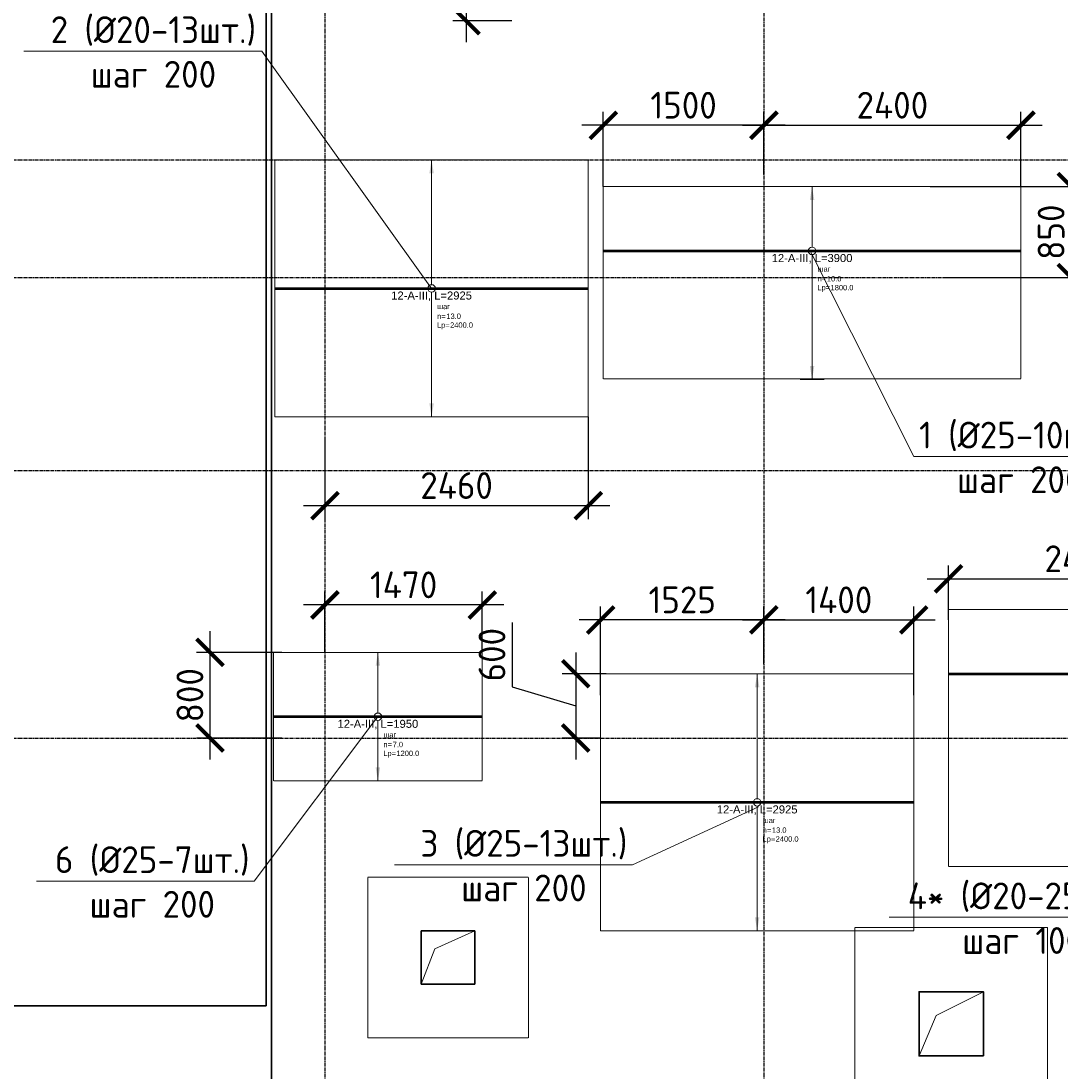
# Model space of a CAD drawing. Header units: millimetres. Extents: x -93479 to 1057970, y -66333 to 172656.
# Tile 310 of 473: x 542930 to 552643, y 37192 to 46999. Entities that reach past the tile are written whole.
import ezdxf
from ezdxf import colors
from ezdxf.entities.mleader import LeaderData, LeaderLine
from ezdxf.enums import TextEntityAlignment as Align
from ezdxf.math import Vec2, Vec3

# ---------------------------------------------------------------- set-up
doc = ezdxf.new("R2010")
doc.units = ezdxf.units.MM
doc.set_wipeout_variables(frame=1)
for name, pattern in [('01 Штриховая _4 мм_', [6, 3.5, -2.5]), ('______5', [1100, 800, -100, 100, -100]), ('GOST2.303 4', [7, 5, -2, 0]), ('HIDDEN2', [4.7625, 3.175, -1.5875]), ('осевая', [50.8, 31.75, -6.35, 6.35, -6.35])]:
    doc.linetypes.add(name, pattern=pattern)
for name, color, linetype, lineweight in [('0 Фундамент', 5, 'Continuous', 30), ('АрмСтер', 2, 'Continuous', 50), ('контур распр. стерхней', 2, 'GOST2.303 4', 20), ('Оси', 40, '______5', 18), ('подоснова', 151, 'Continuous', 5), ('РАЗМЕРЫ', 7, 'Continuous', 9)]:
    doc.layers.add(name, color=color, linetype=linetype, lineweight=lineweight)
doc.layers.add('АрмСтер_атрибуты', color=2, linetype='Continuous', lineweight=0, plot=False)
doc.styles.add('GOST-2.304_Type-B', font='GOST_Common.ttf')
doc.styles.get("Standard").update_dxf_attribs({"font": 'arial.ttf'})
doc.styles.add('Аннотативный', font='arial.ttf')
doc.dimstyles.new('СПДС', dxfattribs={"dimscale": 100, "dimtxt": 2.5, "dimasz": 2.5, "dimexe": 1.25, "dimexo": 0, "dimtad": 1, "dimdec": 0, "dimtxsty": 'GOST-2.304_Type-B', "dimblk": 'ARCHTICK', "dimcen": 2.5, "dimdle": 2, "dimadec": 0, "dimazin": 2, "dimtfac": 0.75, "dimtdec": 0, "dimtmove": 1, "dimatfit": 3, "dimfxl": 1, "dimtolj": 1, "dimarcsym": 1})

# ---------------------------------------------------------------- blocks, each defined once
blk = doc.blocks.new('оси')
at = {"layer": 'Оси', "color": 7, "linetype": 'осевая', "lineweight": 25, "transparency": 33554687}
for p, q in [((8813.5, 151.4), (8813.5, -36280.2)), ((4213.5, -358.8), (4213.5, -35832.1)), ((4713.5, -358.8), (4713.5, -35832.1)), ((-11815.1, -9706.9), (53620.6, -9706.9)), ((-11815.1, -10806.9), (53620.6, -10806.9)), ((-11815.1, -12606.9), (53620.6, -12606.9)), ((-11815.1, -15106.9), (53620.6, -15106.9))]:
    blk.add_line(p, q, dxfattribs=at)
blk = doc.blocks.new('*U529')
at = {"layer": 'РАЗМЕРЫ'}
for p, q in [((112.5, 600), (-112.5, 600)), ((112.5, -1200), (-112.5, -1200))]:
    blk.add_line(p, q, dxfattribs=at)
at = {"layer": 'РАЗМЕРЫ', "ltscale": 15}
blk.add_line((0, -1200), (0, 600), dxfattribs=at)
at = {"layer": 'РАЗМЕРЫ'}
for points in [[(0, 600), (20.9, 474.8), (-20.9, 474.8)], [(0, -1200), (20.9, -1074.8), (-20.9, -1074.8)]]:
    blk.add_solid(points, dxfattribs=at)
at = {"layer": 'АрмСтер_атрибуты', "color": 215, "ltscale": 15, "style": 'Аннотативный'}
for s, p in [('шаг', (51.4, -194.2)), ('n=', (51.4, -285.1)), ('Lр=', (50.2, -367.8))]:
    blk.add_text(s, height=50, dxfattribs=at).set_placement(p)
at = {"layer": 'АрмСтер_атрибуты', "style": 'Аннотативный', "flags": 8}
blk.add_attdef('ПОЗ', (110, 29.6), '', height=75, dxfattribs=at)
at = {"layer": 'АрмСтер_атрибуты', "color": 215, "style": 'Аннотативный'}
for tag, p, flags in [('ШАГ', (190.9, -194.2), 10), ('КОЛ', (138, -285.1), 8), ('ШИРИНА', (172.9, -367.8), 8)]:
    blk.add_attdef(tag, p, '', height=50, dxfattribs=dict(at, flags=flags))
at = {"layer": 'АрмСтер_атрибуты', "flags": 9}
for tag, p in [('МАССА', (-1521, -1010.5)), ('ОБОЗНАЧЕНИЕ', (-1521, -1124.4))]:
    blk.add_attdef(tag, p, '', height=75, dxfattribs=at)
at = {"linetype": 'Continuous', "lineweight": 0}
blk.add_wipeout([(35, 0), (28.3, 20.6), (10.8, 33.3), (-10.8, 33.3), (-28.3, 20.6), (-35, 0), (-28.3, -20.6), (-10.8, -33.3), (10.8, -33.3), (28.3, -20.6)], dxfattribs=at)
at = {"color": 0, "linetype": 'ByBlock', "lineweight": -2, "ltscale": 100}
blk.add_line((-1950, 0), (1950, 0), dxfattribs=at)
at = {"layer": 'РАЗМЕРЫ'}
blk.add_circle((0, 0), 35, dxfattribs=at)
at = {"layer": 'АрмСтер_атрибуты', "style": 'Аннотативный', "flags": 8}
blk.add_attdef('НАИМЕНОВАНИЕ', text='', height=75, dxfattribs=at).set_placement((0, -29.3), align=Align.TOP_CENTER)
blk = doc.blocks.new('_None')
blk = doc.blocks.new('*U532')
at = {"layer": 'РАЗМЕРЫ'}
for p, q in [((112.5, 1200), (-112.5, 1200)), ((112.5, -1200), (-112.5, -1200))]:
    blk.add_line(p, q, dxfattribs=at)
at = {"layer": 'РАЗМЕРЫ', "ltscale": 15}
blk.add_line((0, -1200), (0, 1200), dxfattribs=at)
at = {"layer": 'РАЗМЕРЫ'}
for points in [[(0, 1200), (20.9, 1074.8), (-20.9, 1074.8)], [(0, -1200), (20.9, -1074.8), (-20.9, -1074.8)]]:
    blk.add_solid(points, dxfattribs=at)
at = {"layer": 'АрмСтер_атрибуты', "color": 215, "ltscale": 15, "style": 'Аннотативный'}
for s, p in [('шаг', (51.4, -194.2)), ('n=', (51.4, -285.1)), ('Lр=', (50.2, -367.8))]:
    blk.add_text(s, height=50, dxfattribs=at).set_placement(p)
at = {"layer": 'АрмСтер_атрибуты', "style": 'Аннотативный', "flags": 8}
blk.add_attdef('ПОЗ', (110, 29.6), '', height=75, dxfattribs=at)
at = {"layer": 'АрмСтер_атрибуты', "flags": 9}
for tag, p in [('МАССА', (-1033.5, -10.5)), ('ОБОЗНАЧЕНИЕ', (-1033.5, -124.4))]:
    blk.add_attdef(tag, p, '', height=75, dxfattribs=at)
at = {"layer": 'АрмСтер_атрибуты', "color": 215, "style": 'Аннотативный'}
for tag, p, flags in [('ШАГ', (190.9, -194.2), 10), ('КОЛ', (138, -285.1), 8), ('ШИРИНА', (172.9, -367.8), 8)]:
    blk.add_attdef(tag, p, '', height=50, dxfattribs=dict(at, flags=flags))
at = {"linetype": 'Continuous', "lineweight": 0}
blk.add_wipeout([(35, 0), (28.3, 20.6), (10.8, 33.3), (-10.8, 33.3), (-28.3, 20.6), (-35, 0), (-28.3, -20.6), (-10.8, -33.3), (10.8, -33.3), (28.3, -20.6)], dxfattribs=at)
at = {"color": 0, "linetype": 'ByBlock', "lineweight": -2, "ltscale": 100}
blk.add_line((-1462.5, 0), (1462.5, 0), dxfattribs=at)
at = {"layer": 'РАЗМЕРЫ'}
blk.add_circle((0, 0), 35, dxfattribs=at)
at = {"layer": 'АрмСтер_атрибуты', "style": 'Аннотативный', "flags": 8}
blk.add_attdef('НАИМЕНОВАНИЕ', text='', height=75, dxfattribs=at).set_placement((0, -29.3), align=Align.TOP_CENTER)
blk = doc.blocks.new('*U533')
at = {"layer": 'РАЗМЕРЫ'}
for p, q in [((112.5, 600), (-112.5, 600)), ((112.5, -1800), (-112.5, -1800))]:
    blk.add_line(p, q, dxfattribs=at)
at = {"layer": 'РАЗМЕРЫ', "ltscale": 15}
blk.add_line((0, -1800), (0, 600), dxfattribs=at)
at = {"layer": 'РАЗМЕРЫ'}
for points in [[(0, 600), (20.9, 474.8), (-20.9, 474.8)], [(0, -1800), (20.9, -1674.8), (-20.9, -1674.8)]]:
    blk.add_solid(points, dxfattribs=at)
at = {"layer": 'АрмСтер_атрибуты', "color": 215, "ltscale": 15, "style": 'Аннотативный'}
for s, p in [('шаг', (51.4, -194.2)), ('n=', (51.4, -285.1)), ('Lр=', (50.2, -367.8))]:
    blk.add_text(s, height=50, dxfattribs=at).set_placement(p)
at = {"layer": 'АрмСтер_атрибуты', "style": 'Аннотативный', "flags": 8}
blk.add_attdef('ПОЗ', (110, 29.6), '', height=75, dxfattribs=at)
at = {"layer": 'АрмСтер_атрибуты', "color": 215, "style": 'Аннотативный'}
for tag, p, flags in [('ШАГ', (190.9, -194.2), 10), ('КОЛ', (138, -285.1), 8), ('ШИРИНА', (172.9, -367.8), 8)]:
    blk.add_attdef(tag, p, '', height=50, dxfattribs=dict(at, flags=flags))
at = {"layer": 'АрмСтер_атрибуты', "flags": 9}
for tag, p in [('МАССА', (-1521, -1010.5)), ('ОБОЗНАЧЕНИЕ', (-1521, -1124.4))]:
    blk.add_attdef(tag, p, '', height=75, dxfattribs=at)
at = {"linetype": 'Continuous', "lineweight": 0}
blk.add_wipeout([(35, 0), (28.3, 20.6), (10.8, 33.3), (-10.8, 33.3), (-28.3, 20.6), (-35, 0), (-28.3, -20.6), (-10.8, -33.3), (10.8, -33.3), (28.3, -20.6)], dxfattribs=at)
at = {"color": 0, "linetype": 'ByBlock', "lineweight": -2, "ltscale": 100}
blk.add_line((-1950, 0), (1950, 0), dxfattribs=at)
at = {"layer": 'РАЗМЕРЫ'}
blk.add_circle((0, 0), 35, dxfattribs=at)
at = {"layer": 'АрмСтер_атрибуты', "style": 'Аннотативный', "flags": 8}
blk.add_attdef('НАИМЕНОВАНИЕ', text='', height=75, dxfattribs=at).set_placement((0, -29.3), align=Align.TOP_CENTER)
blk = doc.blocks.new('*U527')
at = {"layer": 'РАЗМЕРЫ'}
for p, q in [((112.5, 600), (-112.5, 600)), ((112.5, -600), (-112.5, -600))]:
    blk.add_line(p, q, dxfattribs=at)
at = {"layer": 'РАЗМЕРЫ', "ltscale": 15}
blk.add_line((0, -600), (0, 600), dxfattribs=at)
at = {"layer": 'РАЗМЕРЫ'}
for points in [[(0, 600), (20.9, 474.8), (-20.9, 474.8)], [(0, -600), (20.9, -474.8), (-20.9, -474.8)]]:
    blk.add_solid(points, dxfattribs=at)
at = {"layer": 'АрмСтер_атрибуты', "color": 215, "ltscale": 15, "style": 'Аннотативный'}
for s, p in [('шаг', (51.4, -194.2)), ('n=', (51.4, -285.1)), ('Lр=', (50.2, -367.8))]:
    blk.add_text(s, height=50, dxfattribs=at).set_placement(p)
at = {"layer": 'АрмСтер_атрибуты', "style": 'Аннотативный', "flags": 8}
blk.add_attdef('ПОЗ', (110, 29.6), '', height=75, dxfattribs=at)
at = {"layer": 'АрмСтер_атрибуты', "color": 215, "style": 'Аннотативный'}
for tag, p, flags in [('ШАГ', (190.9, -194.2), 10), ('КОЛ', (138, -285.1), 8), ('ШИРИНА', (172.9, -367.8), 8)]:
    blk.add_attdef(tag, p, '', height=50, dxfattribs=dict(at, flags=flags))
at = {"layer": 'АрмСтер_атрибуты', "flags": 9}
for tag, p in [('МАССА', (-546, -1010.5)), ('ОБОЗНАЧЕНИЕ', (-546, -1124.4))]:
    blk.add_attdef(tag, p, '', height=75, dxfattribs=at)
at = {"linetype": 'Continuous', "lineweight": 0}
blk.add_wipeout([(35, 0), (28.3, 20.6), (10.8, 33.3), (-10.8, 33.3), (-28.3, 20.6), (-35, 0), (-28.3, -20.6), (-10.8, -33.3), (10.8, -33.3), (28.3, -20.6)], dxfattribs=at)
at = {"color": 0, "linetype": 'ByBlock', "lineweight": -2, "ltscale": 100}
blk.add_line((-975, 0), (975, 0), dxfattribs=at)
at = {"layer": 'РАЗМЕРЫ'}
blk.add_circle((0, 0), 35, dxfattribs=at)
at = {"layer": 'АрмСтер_атрибуты', "style": 'Аннотативный', "flags": 8}
blk.add_attdef('НАИМЕНОВАНИЕ', text='', height=75, dxfattribs=at).set_placement((0, -29.3), align=Align.TOP_CENTER)
blk = doc.blocks.new('_ArchTick')
at = {"color": 0, "linetype": 'ByBlock', "const_width": 0.15}
blk.add_lwpolyline([(-0.5, -0.5), (0.5, 0.5)], dxfattribs=at)
blk = doc.blocks.new('*D660')
at = {"layer": 'DEFPOINTS', "color": 0, "ltscale": 100, "transparency": 16777216}
for p in [(545768.1, 41545.1), (545768.1, 41101.7), (547238.2, 41101.7)]:
    blk.add_point(p, dxfattribs=at)
at = {"layer": 'РАЗМЕРЫ', "color": 0, "lineweight": -2, "transparency": 16777216}
for p, q in [((545768.1, 41101.7), (545768.1, 41670.1)), ((547238.2, 41101.7), (547238.2, 41670.1)), ((547438.2, 41545.1), (545568.1, 41545.1))]:
    blk.add_line(p, q, dxfattribs=at)
at = {"layer": 'РАЗМЕРЫ', "color": 0, "lineweight": -2, "ltscale": 100, "transparency": 16777216, "xscale": 250, "yscale": 250, "zscale": 250, "rotation": 180}
blk.add_blockref('_ArchTick', (545768.1, 41545.1), dxfattribs=at)
at = {"layer": 'РАЗМЕРЫ', "color": 0, "lineweight": -2, "ltscale": 100, "transparency": 16777216, "xscale": 250, "yscale": 250, "zscale": 250}
blk.add_blockref('_ArchTick', (547238.2, 41545.1), dxfattribs=at)
at = {"layer": 'РАЗМЕРЫ', "color": 0, "ltscale": 100, "transparency": 16777216, "insert": (546503.2, 41733), "char_height": 250, "attachment_point": 5, "style": 'GOST-2.304_Type-B'}
blk.add_mtext('\\A1;1470', dxfattribs=at)
blk = doc.blocks.new('*D644')
at = {"layer": 'DEFPOINTS', "color": 0, "ltscale": 100, "transparency": 16777216}
for p in [(547513, 48702.1), (547086.9, 47001.9), (547513, 47001.9)]:
    blk.add_point(p, dxfattribs=at)
at = {"layer": 'РАЗМЕРЫ', "color": 0, "lineweight": -2, "transparency": 16777216}
for p, q in [((547086.9, 48902.1), (547086.9, 46801.9)), ((547513, 48702.1), (546961.9, 48702.1)), ((547513, 47001.9), (546961.9, 47001.9))]:
    blk.add_line(p, q, dxfattribs=at)
at = {"layer": 'РАЗМЕРЫ', "color": 0, "lineweight": -2, "ltscale": 100, "transparency": 16777216, "xscale": 250, "yscale": 250, "zscale": 250}
for p, rotation in [((547086.9, 48702.1), 90), ((547086.9, 47001.9), 270)]:
    blk.add_blockref('_ArchTick', p, dxfattribs=dict(at, rotation=rotation))
at = {"layer": 'РАЗМЕРЫ', "color": 0, "ltscale": 100, "transparency": 16777216, "insert": (546899.1, 47852), "char_height": 250, "attachment_point": 5, "rotation": 90, "style": 'GOST-2.304_Type-B'}
blk.add_mtext('\\A1;1700', dxfattribs=at)
blk = doc.blocks.new('*D645')
at = {"layer": 'DEFPOINTS', "color": 0, "ltscale": 100, "transparency": 16777216}
for p in [(548228.2, 43302.1), (545768.1, 43109.2), (548228.2, 42472.8)]:
    blk.add_point(p, dxfattribs=at)
at = {"layer": 'РАЗМЕРЫ', "color": 0, "lineweight": -2, "transparency": 16777216}
for p, q in [((548228.2, 43302.1), (548228.2, 42347.8)), ((545768.1, 43109.2), (545768.1, 42347.8)), ((545568.1, 42472.8), (548428.2, 42472.8))]:
    blk.add_line(p, q, dxfattribs=at)
at = {"layer": 'РАЗМЕРЫ', "color": 0, "lineweight": -2, "ltscale": 100, "transparency": 16777216, "xscale": 250, "yscale": 250, "zscale": 250, "rotation": 180}
blk.add_blockref('_ArchTick', (545768.1, 42472.8), dxfattribs=at)
at = {"layer": 'РАЗМЕРЫ', "color": 0, "lineweight": -2, "ltscale": 100, "transparency": 16777216, "xscale": 250, "yscale": 250, "zscale": 250}
blk.add_blockref('_ArchTick', (548228.2, 42472.8), dxfattribs=at)
at = {"layer": 'РАЗМЕРЫ', "color": 0, "ltscale": 100, "transparency": 16777216, "insert": (546998.2, 42660.4), "char_height": 250, "attachment_point": 5, "style": 'GOST-2.304_Type-B'}
blk.add_mtext('\\A1;2460', dxfattribs=at)
blk = doc.blocks.new('*D646')
at = {"layer": 'DEFPOINTS', "color": 0, "ltscale": 100, "transparency": 16777216}
for p in [(544695.2, 41101.7), (545366.6, 41101.7), (545366.6, 40302.1)]:
    blk.add_point(p, dxfattribs=at)
at = {"layer": 'РАЗМЕРЫ', "color": 0, "lineweight": -2, "transparency": 16777216}
for p, q in [((544695.2, 40102.1), (544695.2, 41301.7)), ((545366.6, 41101.7), (544570.2, 41101.7)), ((545366.6, 40302.1), (544570.2, 40302.1))]:
    blk.add_line(p, q, dxfattribs=at)
at = {"layer": 'РАЗМЕРЫ', "color": 0, "lineweight": -2, "ltscale": 100, "transparency": 16777216, "xscale": 250, "yscale": 250, "zscale": 250}
for p, rotation in [((544695.2, 41101.7), 90), ((544695.2, 40302.1), 270)]:
    blk.add_blockref('_ArchTick', p, dxfattribs=dict(at, rotation=rotation))
at = {"layer": 'РАЗМЕРЫ', "color": 0, "ltscale": 100, "transparency": 16777216, "insert": (544507.6, 40701.9), "char_height": 250, "attachment_point": 5, "rotation": 90, "style": 'GOST-2.304_Type-B'}
blk.add_mtext('\\A1;800', dxfattribs=at)
blk = doc.blocks.new('*D647')
at = {"layer": 'DEFPOINTS', "color": 0, "ltscale": 100, "transparency": 16777216}
for p in [(548368.3, 46025.3), (549868.1, 45564.7), (548368.3, 45452.1)]:
    blk.add_point(p, dxfattribs=at)
at = {"layer": 'РАЗМЕРЫ', "color": 0, "lineweight": -2, "transparency": 16777216}
for p, q in [((548368.3, 45452.1), (548368.3, 46150.3)), ((549868.1, 45564.7), (549868.1, 46150.3)), ((550068.1, 46025.3), (548168.3, 46025.3))]:
    blk.add_line(p, q, dxfattribs=at)
at = {"layer": 'РАЗМЕРЫ', "color": 0, "lineweight": -2, "ltscale": 100, "transparency": 16777216, "xscale": 250, "yscale": 250, "zscale": 250, "rotation": 180}
blk.add_blockref('_ArchTick', (548368.3, 46025.3), dxfattribs=at)
at = {"layer": 'РАЗМЕРЫ', "color": 0, "lineweight": -2, "ltscale": 100, "transparency": 16777216, "xscale": 250, "yscale": 250, "zscale": 250}
blk.add_blockref('_ArchTick', (549868.1, 46025.3), dxfattribs=at)
at = {"layer": 'РАЗМЕРЫ', "color": 0, "ltscale": 100, "transparency": 16777216, "insert": (549118.2, 46212.9), "char_height": 250, "attachment_point": 5, "style": 'GOST-2.304_Type-B'}
blk.add_mtext('\\A1;1500', dxfattribs=at)
blk = doc.blocks.new('*D648')
at = {"layer": 'DEFPOINTS', "color": 0, "ltscale": 100, "transparency": 16777216}
for p in [(552268.3, 46025.3), (549868.1, 45702.1), (552268.3, 45452.1)]:
    blk.add_point(p, dxfattribs=at)
at = {"layer": 'РАЗМЕРЫ', "color": 0, "lineweight": -2, "transparency": 16777216}
for p, q in [((549868.1, 45702.1), (549868.1, 46150.3)), ((552268.3, 45452.1), (552268.3, 46150.3)), ((549668.1, 46025.3), (552468.3, 46025.3))]:
    blk.add_line(p, q, dxfattribs=at)
at = {"layer": 'РАЗМЕРЫ', "color": 0, "lineweight": -2, "ltscale": 100, "transparency": 16777216, "xscale": 250, "yscale": 250, "zscale": 250, "rotation": 180}
blk.add_blockref('_ArchTick', (549868.1, 46025.3), dxfattribs=at)
at = {"layer": 'РАЗМЕРЫ', "color": 0, "lineweight": -2, "ltscale": 100, "transparency": 16777216, "xscale": 250, "yscale": 250, "zscale": 250}
blk.add_blockref('_ArchTick', (552268.3, 46025.3), dxfattribs=at)
at = {"layer": 'РАЗМЕРЫ', "color": 0, "ltscale": 100, "transparency": 16777216, "insert": (551068.2, 46212.9), "char_height": 250, "attachment_point": 5, "style": 'GOST-2.304_Type-B'}
blk.add_mtext('\\A1;2400', dxfattribs=at)
blk = doc.blocks.new('*D649')
at = {"layer": 'DEFPOINTS', "color": 0, "ltscale": 100, "transparency": 16777216}
for p in [(551421.1, 45452.1), (551540.3, 44602.1), (552738.4, 44602.1)]:
    blk.add_point(p, dxfattribs=at)
at = {"layer": 'РАЗМЕРЫ', "color": 0, "lineweight": -2, "transparency": 16777216}
for p, q in [((552738.4, 45652.1), (552738.4, 44402.1)), ((551421.1, 45452.1), (552863.4, 45452.1)), ((551540.3, 44602.1), (552863.4, 44602.1))]:
    blk.add_line(p, q, dxfattribs=at)
at = {"layer": 'РАЗМЕРЫ', "color": 0, "lineweight": -2, "ltscale": 100, "transparency": 16777216, "xscale": 250, "yscale": 250, "zscale": 250}
for p, rotation in [((552738.4, 45452.1), 90), ((552738.4, 44602.1), 270)]:
    blk.add_blockref('_ArchTick', p, dxfattribs=dict(at, rotation=rotation))
at = {"layer": 'РАЗМЕРЫ', "color": 0, "ltscale": 100, "transparency": 16777216, "insert": (552550.8, 45027.1), "char_height": 250, "attachment_point": 5, "rotation": 90, "style": 'GOST-2.304_Type-B'}
blk.add_mtext('\\A1;850', dxfattribs=at)
blk = doc.blocks.new('*D659')
at = {"layer": 'DEFPOINTS', "color": 0, "ltscale": 100, "transparency": 16777216}
for p in [(548396.5, 40902), (548110.4, 40302.1), (548343, 40302.1)]:
    blk.add_point(p, dxfattribs=at)
at = {"layer": 'РАЗМЕРЫ', "color": 0, "lineweight": -2, "transparency": 16777216}
for p, q in [((547516.2, 41380.8), (547516.2, 40780.3)), ((548110.4, 41102), (548110.4, 40102.1)), ((548396.5, 40902), (547985.4, 40902)), ((547516.2, 40780.3), (548110.4, 40602.1)), ((548343, 40302.1), (547985.4, 40302.1))]:
    blk.add_line(p, q, dxfattribs=at)
at = {"layer": 'РАЗМЕРЫ', "color": 0, "lineweight": -2, "ltscale": 100, "transparency": 16777216, "xscale": 250, "yscale": 250, "zscale": 250}
for p, rotation in [((548110.4, 40902), 90), ((548110.4, 40302.1), 270)]:
    blk.add_blockref('_ArchTick', p, dxfattribs=dict(at, rotation=rotation))
at = {"layer": 'РАЗМЕРЫ', "color": 0, "ltscale": 100, "transparency": 16777216, "insert": (547328.6, 41080.6), "char_height": 250, "attachment_point": 5, "rotation": 90, "style": 'GOST-2.304_Type-B'}
blk.add_mtext('\\A1;600', dxfattribs=at)
blk = doc.blocks.new('*D606')
at = {"layer": 'DEFPOINTS', "color": 0, "ltscale": 100, "transparency": 16777216}
for p in [(548343, 41405.1), (549868.1, 41035.5), (548343, 40702)]:
    blk.add_point(p, dxfattribs=at)
at = {"layer": 'РАЗМЕРЫ', "color": 0, "lineweight": -2, "transparency": 16777216}
for p, q in [((548343, 40702), (548343, 41530.1)), ((549868.1, 41035.5), (549868.1, 41530.1)), ((550068.1, 41405.1), (548143, 41405.1))]:
    blk.add_line(p, q, dxfattribs=at)
at = {"layer": 'РАЗМЕРЫ', "color": 0, "lineweight": -2, "ltscale": 100, "transparency": 16777216, "xscale": 250, "yscale": 250, "zscale": 250, "rotation": 180}
blk.add_blockref('_ArchTick', (548343, 41405.1), dxfattribs=at)
at = {"layer": 'РАЗМЕРЫ', "color": 0, "lineweight": -2, "ltscale": 100, "transparency": 16777216, "xscale": 250, "yscale": 250, "zscale": 250}
blk.add_blockref('_ArchTick', (549868.1, 41405.1), dxfattribs=at)
at = {"layer": 'РАЗМЕРЫ', "color": 0, "ltscale": 100, "transparency": 16777216, "insert": (549105.6, 41592.8), "char_height": 250, "attachment_point": 5, "style": 'GOST-2.304_Type-B'}
blk.add_mtext('\\A1;1525', dxfattribs=at)
blk = doc.blocks.new('*D607')
at = {"layer": 'DEFPOINTS', "color": 0, "ltscale": 100, "transparency": 16777216}
for p in [(551268, 41405.1), (549868.1, 40991.8), (551268, 40702)]:
    blk.add_point(p, dxfattribs=at)
at = {"layer": 'РАЗМЕРЫ', "color": 0, "lineweight": -2, "transparency": 16777216}
for p, q in [((549868.1, 40991.8), (549868.1, 41530.1)), ((551268, 40702), (551268, 41530.1)), ((549668.1, 41405.1), (551468, 41405.1))]:
    blk.add_line(p, q, dxfattribs=at)
at = {"layer": 'РАЗМЕРЫ', "color": 0, "lineweight": -2, "ltscale": 100, "transparency": 16777216, "xscale": 250, "yscale": 250, "zscale": 250, "rotation": 180}
blk.add_blockref('_ArchTick', (549868.1, 41405.1), dxfattribs=at)
at = {"layer": 'РАЗМЕРЫ', "color": 0, "lineweight": -2, "ltscale": 100, "transparency": 16777216, "xscale": 250, "yscale": 250, "zscale": 250}
blk.add_blockref('_ArchTick', (551268, 41405.1), dxfattribs=at)
at = {"layer": 'РАЗМЕРЫ', "color": 0, "ltscale": 100, "transparency": 16777216, "insert": (550568.1, 41592.8), "char_height": 250, "attachment_point": 5, "style": 'GOST-2.304_Type-B'}
blk.add_mtext('\\A1;1400', dxfattribs=at)
blk = doc.blocks.new('*D608')
at = {"layer": 'DEFPOINTS', "color": 0, "ltscale": 100, "transparency": 16777216}
for p in [(554068.1, 41788.9), (551593, 41405.1), (554068.1, 41405.1)]:
    blk.add_point(p, dxfattribs=at)
at = {"layer": 'РАЗМЕРЫ', "color": 0, "lineweight": -2, "transparency": 16777216}
for p, q in [((551593, 41405.1), (551593, 41913.9)), ((554068.1, 41405.1), (554068.1, 41913.9)), ((551393, 41788.9), (554268.1, 41788.9))]:
    blk.add_line(p, q, dxfattribs=at)
at = {"layer": 'РАЗМЕРЫ', "color": 0, "lineweight": -2, "ltscale": 100, "transparency": 16777216, "xscale": 250, "yscale": 250, "zscale": 250, "rotation": 180}
blk.add_blockref('_ArchTick', (551593, 41788.9), dxfattribs=at)
at = {"layer": 'РАЗМЕРЫ', "color": 0, "lineweight": -2, "ltscale": 100, "transparency": 16777216, "xscale": 250, "yscale": 250, "zscale": 250}
blk.add_blockref('_ArchTick', (554068.1, 41788.9), dxfattribs=at)
at = {"layer": 'РАЗМЕРЫ', "color": 0, "ltscale": 100, "transparency": 16777216, "insert": (552830.6, 41976.8), "char_height": 250, "attachment_point": 5, "style": 'GOST-2.304_Type-B'}
blk.add_mtext('\\A1;2475', dxfattribs=at)
blk = doc.blocks.new('блок')
at = {"layer": '0 Фундамент', "color": 7, "linetype": 'HIDDEN2', "lineweight": 0}
for p, q in [((646817.8, 102494.3, -1730), (648317.8, 102494.3, -1730)), ((646817.8, 100994.3, -1730), (646817.8, 102494.3, -1730)), ((648317.8, 100994.3, -1730), (648317.8, 102494.3, -1730)), ((646817.8, 100994.3, -1730), (648317.8, 100994.3, -1730))]:
    blk.add_line(p, q, dxfattribs=at)
at = {"layer": '0 Фундамент', "color": 7, "ltscale": 100}
for p, q in [((647317.8, 101494.3, -1730), (647317.8, 101994.3, -1730)), ((647317.8, 101994.3, -1730), (647817.8, 101994.3, -1730)), ((647817.8, 101494.3, -1730), (647817.8, 101994.3, -1730)), ((647317.8, 101494.3, -1730), (647817.8, 101494.3, -1730))]:
    blk.add_line(p, q, dxfattribs=at)
at = {"layer": '0 Фундамент', "color": 7, "lineweight": 20}
for p, q in [((652567.8, 101424.1), (652126.5, 101202.4)), ((652126.5, 101202.4), (651967.8, 100824.1))]:
    blk.add_line(p, q, dxfattribs=at)
at = {"layer": '0 Фундамент', "color": 7, "linetype": 'HIDDEN2', "lineweight": 0}
blk.add_lwpolyline([(653167.8, 100224.1), (651367.8, 100224.1), (651367.8, 102024.1), (653167.8, 102024.1)], close=True, dxfattribs=at)
at = {"layer": '0 Фундамент', "color": 7, "lineweight": 20, "elevation": -1730}
blk.add_lwpolyline([(647317.8, 101494.3), (647443.5, 101825.3), (647817.8, 101994.3)], dxfattribs=at)
at = {"layer": '0 Фундамент', "color": 7, "ltscale": 100}
blk.add_lwpolyline([(652567.8, 100824.1), (651967.8, 100824.1), (651967.8, 101424.1), (652567.8, 101424.1)], close=True, dxfattribs=at)

msp = doc.modelspace()

# ---------------------------------------------------------------- linework, layer by layer
at = {"layer": '0 Фундамент', "color": 7}
for points in [[(542668.8, 52302.1), (545218.3, 52302.1), (545218.3, 37802.1), (541868.3, 37802.1), (541868.3, 40602.1), (538418.3, 40602.1), (538418.3, 43402.1), (534968.3, 43402.1)], [(545268.3, 52302.1), (545268.3, 34902.1)]]:
    msp.add_lwpolyline(points, dxfattribs=at)
at = {"layer": 'контур распр. стерхней', "color": 7, "linetype": '01 Штриховая _4 мм_'}
for points in [[(548227.2, 43302.1), (545302.2, 43302.1), (545302.2, 45702.1), (548227.2, 45702.1)], [(552267.3, 43658.3), (548367.3, 43658.3), (548368.3, 45452.1), (552268.3, 45452.1)], [(555492.1, 39102.2), (551592.1, 39102.2), (551593.1, 41502.2), (555493.1, 41502.2)], [(547238.2, 39901.7), (545288.2, 39901.7), (545288.2, 41101.7), (547238.2, 41101.7)], [(551268, 38502), (548343, 38502), (548343, 40902), (551268, 40902)]]:
    msp.add_lwpolyline(points, close=True, dxfattribs=at)

# ---------------------------------------------------------------- block references
at = {"color": 7}
msp.add_blockref('оси', (541054.6, 55409), dxfattribs=at)

# ---------------------------------------------------------------- dimensions: what is measured, and where the dimension line sits
at = {"layer": 'РАЗМЕРЫ', "color": 7}
dim = msp.add_linear_dim(base=(547086.9, 47001.9), p1=(547513, 48702.1), p2=(547513, 47001.9), angle=90, dimstyle='СПДС', dxfattribs=at)
dim.commit()
dim.dimension.update_dxf_attribs({"geometry": '*D644', "text_midpoint": (546899.1, 47852)})

# ---------------------------------------------------------------- next in the draw order: block references
at = {"layer": 'АрмСтер', "color": 7, "ltscale": 15}
ref = msp.add_blockref('*U532', (546764.7, 44502.1), dxfattribs=at)
ref.add_attrib('НАИМЕНОВАНИЕ', '12-A-III, L=2925', dxfattribs={"layer": 'АрмСтер_атрибуты', "height": 75, "style": 'Аннотативный', "flags": 8}).set_placement((546764.7, 44472.8), align=Align.TOP_CENTER)
ref.add_attrib('КОЛ', '13.0', (546902.7, 44217), dxfattribs={"layer": 'АрмСтер_атрибуты', "color": 215, "height": 50, "style": 'Аннотативный', "flags": 8})
ref.add_attrib('ШИРИНА', '2400.0', (546937.6, 44134.3), dxfattribs={"layer": 'АрмСтер_атрибуты', "color": 215, "height": 50, "style": 'Аннотативный', "flags": 8})
ref = msp.add_blockref('*U529', (550318.3, 44852.1), dxfattribs=at)
ref.add_attrib('НАИМЕНОВАНИЕ', '12-A-III, L=3900', dxfattribs={"layer": 'АрмСтер_атрибуты', "height": 75, "style": 'Аннотативный', "flags": 8}).set_placement((550318.3, 44822.8), align=Align.TOP_CENTER)
ref.add_attrib('КОЛ', '10.0', (550456.3, 44567), dxfattribs={"layer": 'АрмСтер_атрибуты', "color": 215, "height": 50, "style": 'Аннотативный', "flags": 8})
ref.add_attrib('ШИРИНА', '1800.0', (550491.2, 44484.3), dxfattribs={"layer": 'АрмСтер_атрибуты', "color": 215, "height": 50, "style": 'Аннотативный', "flags": 8})
ref = msp.add_blockref('*U533', (553543.1, 40902.2), dxfattribs=at)
ref.add_attrib('НАИМЕНОВАНИЕ', '12-A-III, L=3900', dxfattribs={"layer": 'АрмСтер_атрибуты', "height": 75, "style": 'Аннотативный', "flags": 8}).set_placement((553543.1, 40872.9), align=Align.TOP_CENTER)
ref.add_attrib('КОЛ', '13.0', (553681.1, 40617.1), dxfattribs={"layer": 'АрмСтер_атрибуты', "color": 215, "height": 50, "style": 'Аннотативный', "flags": 8})
ref.add_attrib('ШИРИНА', '2400.0', (553716, 40534.4), dxfattribs={"layer": 'АрмСтер_атрибуты', "color": 215, "height": 50, "style": 'Аннотативный', "flags": 8})
ref = msp.add_blockref('*U527', (546263.2, 40501.7), dxfattribs=at)
ref.add_attrib('НАИМЕНОВАНИЕ', '12-A-III, L=1950', dxfattribs={"layer": 'АрмСтер_атрибуты', "height": 75, "style": 'Аннотативный', "flags": 8}).set_placement((546263.2, 40472.4), align=Align.TOP_CENTER)
ref.add_attrib('КОЛ', '7.0', (546401.3, 40216.6), dxfattribs={"layer": 'АрмСтер_атрибуты', "color": 215, "height": 50, "style": 'Аннотативный', "flags": 8})
ref.add_attrib('ШИРИНА', '1200.0', (546436.1, 40133.9), dxfattribs={"layer": 'АрмСтер_атрибуты', "color": 215, "height": 50, "style": 'Аннотативный', "flags": 8})
ref = msp.add_blockref('*U532', (549805.5, 39702), dxfattribs=at)
ref.add_attrib('НАИМЕНОВАНИЕ', '12-A-III, L=2925', dxfattribs={"layer": 'АрмСтер_атрибуты', "height": 75, "style": 'Аннотативный', "flags": 8}).set_placement((549805.5, 39672.7), align=Align.TOP_CENTER)
ref.add_attrib('КОЛ', '13.0', (549943.5, 39416.9), dxfattribs={"layer": 'АрмСтер_атрибуты', "color": 215, "height": 50, "style": 'Аннотативный', "flags": 8})
ref.add_attrib('ШИРИНА', '2400.0', (549978.4, 39334.2), dxfattribs={"layer": 'АрмСтер_атрибуты', "color": 215, "height": 50, "style": 'Аннотативный', "flags": 8})

# ---------------------------------------------------------------- next in the draw order: block references
at = {"layer": 'РАЗМЕРЫ', "color": 7}
msp.add_blockref('блок', (-100649.5, -63492), dxfattribs=at)

# ---------------------------------------------------------------- next in the draw order: dimensions: what is measured, and where the dimension line sits
for base, p1, p2, picture, middle in [((548368.3, 46025.3), (549868.1, 45564.7), (548368.3, 45452.1), '*D647', (549118.2, 46212.9)), ((552268.3, 46025.3), (549868.1, 45702.1), (552268.3, 45452.1), '*D648', (551068.2, 46212.9)), ((548228.2, 42472.8), (545768.1, 43109.2), (548228.2, 43302.1), '*D645', (546998.2, 42660.4)), ((554068.1, 41788.9), (551593, 41405.1), (554068.1, 41405.1), '*D608', (552830.6, 41976.8)), ((545768.1, 41545.1), (547238.2, 41101.7), (545768.1, 41101.7), '*D660', (546503.2, 41733)), ((548343, 41405.1), (549868.1, 41035.5), (548343, 40702), '*D606', (549105.6, 41592.8)), ((551268, 41405.1), (549868.1, 40991.8), (551268, 40702), '*D607', (550568.1, 41592.8))]:
    dim = msp.add_linear_dim(base=base, p1=p1, p2=p2, dimstyle='СПДС', dxfattribs=at)
    dim.commit()
    dim.dimension.update_dxf_attribs({"geometry": picture, "text_midpoint": middle})
for base, p1, p2, picture, middle in [((552738.4, 44602.1), (551421.1, 45452.1), (551540.3, 44602.1), '*D649', (552550.8, 45027.1)), ((544695.2, 41101.7), (545366.6, 40302.1), (545366.6, 41101.7), '*D646', (544507.6, 40701.9)), ((548110.4, 40302.1), (548396.5, 40902), (548343, 40302.1), '*D659', (547328.6, 40842.8))]:
    dim = msp.add_linear_dim(base=base, p1=p1, p2=p2, angle=90, dimstyle='СПДС', dxfattribs=at)
    dim.commit()
    dim.dimension.update_dxf_attribs({"geometry": picture, "text_midpoint": middle})

# ---------------------------------------------------------------- next in the draw order: leaders
at = {"layer": 'подоснова', "color": 7, "ltscale": 0.3}
ml = msp.add_multileader_mtext('Standard', dxfattribs=at)
ml.set_content('2 (%%C20-13шт.)\\Pшаг 200', color=7, style='GOST-2.304_Type-B')
ml.set_leader_properties(color=7, linetype='ByLayer', lineweight=15)
ml.set_arrow_properties(name='NONE')
ml.build(insert=Vec2(0, 0))
ml.multileader.update_dxf_attribs({"text_left_attachment_type": 6, "text_right_attachment_type": 6, "dogleg_length": 0.1, "arrow_head_size": 18})
ctx = ml.context
ctx.base_point, ctx.char_height, ctx.arrow_head_size, ctx.landing_gap_size, ctx.plane_origin = Vec3(543153.7, 46743.4), 250, 18, 20, Vec3(538748.4, 44619.4)
ctx.left_attachment, ctx.right_attachment, ctx.text_align_type = 6, 6, 1
notes = []
notes.append((ctx, [(0, (1, 1, 0), (545180.3, 46718.4), (-1, 0), 0.1, [(0, [(546764.7, 44502.1)], 0, [])])]))
ctx.mtext.insert, ctx.mtext.alignment, ctx.mtext.flow_direction = Vec3(544166.5, 47043.4), 2, 5
ml = msp.add_multileader_mtext('Standard', dxfattribs=at)
ml.set_content('1 (%%C25-10шт.)\\Pшаг 200', color=7, style='GOST-2.304_Type-B')
ml.set_leader_properties(color=7, linetype='ByLayer', lineweight=15)
ml.set_arrow_properties(name='NONE')
ml.build(insert=Vec2(0, 0))
ml.multileader.update_dxf_attribs({"text_left_attachment_type": 6, "text_right_attachment_type": 6, "dogleg_length": 0.1, "arrow_head_size": 18})
ctx = ml.context
ctx.base_point, ctx.char_height, ctx.arrow_head_size, ctx.landing_gap_size, ctx.plane_origin = Vec3(551270.2, 42956.6), 250, 18, 20, Vec3(541641.7, 47635.9)
ctx.left_attachment, ctx.right_attachment, ctx.text_align_type = 6, 6, 1
notes.append((ctx, [(0, (1, 1, 0), (551269.2, 42931.6), (1, 0), 0.1, [(0, [(550300.3, 44852.1)], 0, [])])]))
ctx.mtext.insert, ctx.mtext.alignment, ctx.mtext.flow_direction = Vec3(552258, 43256.6), 2, 5
ml = msp.add_multileader_mtext('Standard', dxfattribs=at)
ml.set_content('4* (%%C20-25шт.)\\Pшаг 100', color=7, style='GOST-2.304_Type-B')
ml.set_leader_properties(color=7, linetype='ByLayer', lineweight=15)
ml.set_arrow_properties(name='NONE')
ml.build(insert=Vec2(0, 0))
ml.multileader.update_dxf_attribs({"text_left_attachment_type": 6, "text_right_attachment_type": 6, "dogleg_length": 0.1, "arrow_head_size": 18})
ctx = ml.context
ctx.base_point, ctx.char_height, ctx.arrow_head_size, ctx.landing_gap_size, ctx.plane_origin = Vec3(551149, 38652.7), 250, 18, 20, Vec3(544884.5, 43725)
ctx.left_attachment, ctx.right_attachment, ctx.text_align_type = 6, 6, 1
notes.append((ctx, [(0, (1, 1, 0), (553421.9, 38627.7), (-1, 0), 0.1, [(0, [(553543.1, 40941.2)], 0, [])])]))
ctx.mtext.insert, ctx.mtext.alignment, ctx.mtext.flow_direction = Vec3(552285, 38952.7), 2, 5
ml = msp.add_multileader_mtext('Standard', dxfattribs=at)
ml.set_content('6 (%%C25-7шт.)\\Pшаг 200', color=7, style='GOST-2.304_Type-B')
ml.set_leader_properties(color=7, linetype='ByLayer', lineweight=15)
ml.set_arrow_properties(name='NONE')
ml.build(insert=Vec2(0, 0))
ml.multileader.update_dxf_attribs({"text_left_attachment_type": 6, "text_right_attachment_type": 6, "dogleg_length": 0.1, "arrow_head_size": 18})
ctx = ml.context
ctx.base_point, ctx.char_height, ctx.arrow_head_size, ctx.landing_gap_size, ctx.plane_origin = Vec3(543205.6, 38991), 250, 18, 20, Vec3(538266.9, 40716.3)
ctx.left_attachment, ctx.right_attachment, ctx.text_align_type = 6, 6, 1
notes.append((ctx, [(0, (1, 1, 0), (545107.2, 38966), (-1, 0), 0.1, [(0, [(546263.2, 40501.7)], 0, [])])]))
ctx.mtext.insert, ctx.mtext.alignment, ctx.mtext.flow_direction = Vec3(544155.9, 39291), 2, 5
ml = msp.add_multileader_mtext('Standard', dxfattribs=at)
ml.set_content('3 (%%C25-13шт.)\\Pшаг 200', color=7, style='GOST-2.304_Type-B')
ml.set_leader_properties(color=7, linetype='ByLayer', lineweight=15)
ml.set_arrow_properties(name='NONE')
ml.build(insert=Vec2(0, 0))
ml.multileader.update_dxf_attribs({"text_left_attachment_type": 6, "text_right_attachment_type": 6, "dogleg_length": 0.1, "arrow_head_size": 18})
ctx = ml.context
ctx.base_point, ctx.char_height, ctx.arrow_head_size, ctx.landing_gap_size, ctx.plane_origin = Vec3(546614, 39143.6), 250, 18, 20, Vec3(541800.2, 39776.3)
ctx.left_attachment, ctx.right_attachment, ctx.text_align_type = 6, 6, 1
notes.append((ctx, [(0, (1, 1, 0), (548640.6, 39118.6), (-1, 0), 0.1, [(0, [(549816.5, 39659)], 0, [])])]))
ctx.mtext.insert, ctx.mtext.alignment, ctx.mtext.flow_direction = Vec3(547626.8, 39443.6), 2, 5
for ctx, leaders in notes:
    for number, flags, end, landing, length, lines in leaders:
        leader = LeaderData()
        leader.index, (leader.has_last_leader_line, leader.has_dogleg_vector, leader.attachment_direction) = number, flags
        leader.last_leader_point, leader.dogleg_vector, leader.dogleg_length = Vec3(end), Vec3(landing), length
        for number, points, colour, breaks in lines:
            line = LeaderLine()
            line.index, line.vertices, line.color, line.breaks = number, Vec3.list(points), colors.encode_raw_color(colour), breaks
            leader.lines.append(line)
        ctx.leaders.append(leader)

doc.saveas('drawing.dxf')
